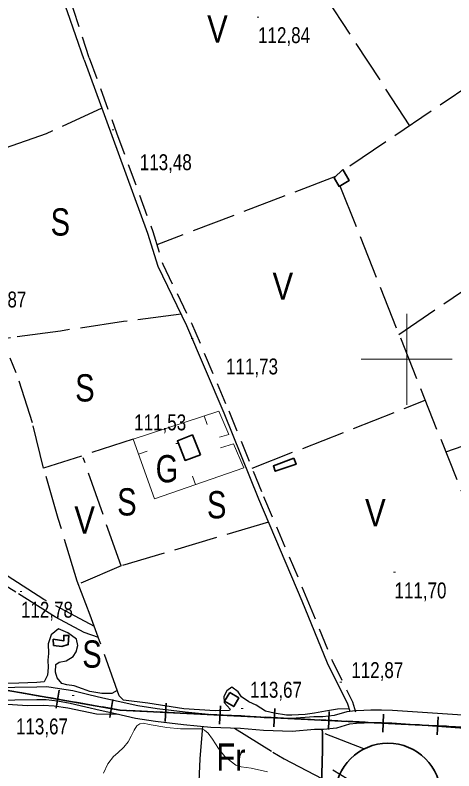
# Model space of a CAD drawing. Extents: x 483840 to 488445, y 4386047 to 4389027.
# Drawn here: x 484284.3 to 484526, y 4387773.5 to 4388189.4 of the extents above; entities that cross this region are included whole.
import ezdxf
from ezdxf.enums import TextEntityAlignment as Align

# ---------------------------------------------------------------- set-up
doc = ezdxf.new("R2010")
doc.units = 0
doc.header["$LTSCALE"] = 4
doc.linetypes.add('LONG_DASHED', pattern=[7.5, 6, -1.5])
doc.linetypes.add('MEDIUM_DASHED', pattern=[4.5, 3, -1.5])
for name, color, linetype, lineweight in [('1', 7, 'Continuous', 13), ('25', 7, 'LONG_DASHED', 25), ('34', 7, 'Continuous', 35), ('36', 7, 'Continuous', 25), ('38', 7, 'Continuous', 25), ('47', 7, 'Continuous', 35), ('50', 7, 'Continuous', 13), ('6', 7, 'Continuous', 35), ('7', 7, 'Continuous', 13), ('9', 7, 'Continuous', 13)]:
    doc.layers.add(name, color=color, linetype=linetype, lineweight=lineweight)
doc.layers.add('31', color=7, linetype='Continuous')

msp = doc.modelspace()

# ---------------------------------------------------------------- linework, layer by layer
at = {"layer": '1'}
for p, q in [((484500, 4388025), (484500, 4387975)), ((484475, 4388000), (484525, 4388000))]:
    msp.add_line(p, q, dxfattribs=at)
at = {"layer": '25'}
for p, q in [((484501.67, 4388128.56), (484430.28, 4388238.24)), ((484588, 4388186.84), (484465.11, 4388103.88)), ((484495.74, 4388013.73), (484659.59, 4388125.21)), ((484460.81, 4388100.64), (484362.4, 4388062.96)), ((484463.2, 4388095.4), (484580.58, 4387800.8)), ((484521.47, 4387949.16), (484674.68, 4388000.67)), ((484414.83, 4387940.04), (484510.2, 4387977.45)), ((484349.36, 4387956), (484300.02, 4387940.04)), ((484342.65, 4387886.3), (484319.09, 4387876.21)), ((484387.45, 4387797.83), (484386.01, 4387780.04)), ((484432.6, 4387780.04), (484453.27, 4387769.29))]:
    msp.add_line(p, q, dxfattribs=at)
for points in [[(484332.07, 4388138.22), (484301.4, 4388124.05), (484264.65, 4388111.16), (484206.12, 4388089.45), (484172.52, 4388075.65), (484140.45, 4388064.58), (484147.46, 4388044.27), (484161.96, 4388002.9), (484164.71, 4387995.21)], [(484375.71, 4388024.86), (484344, 4388020.78), (484309.29, 4388015.54), (484281.76, 4388011.77), (484241.25, 4388005.61), (484201.1, 4387999.27), (484163.93, 4387993.86), (484131.77, 4387990.75), (484108.83, 4387987.46)], [(484468.26, 4387807.59), (484461.86, 4387807.49), (484455.26, 4387806.42), (484449.19, 4387805.25), (484444.15, 4387804.56), (484436.78, 4387804.19), (484433.73, 4387804.21), (484427, 4387805.33), (484422.28, 4387806.36), (484417.11, 4387809.7), (484413, 4387811.54), (484409.05, 4387814.31), (484407.23, 4387817.03), (484403.7, 4387819.53), (484400.93, 4387817.53), (484399.33, 4387814.41), (484399.49, 4387811.06), (484402.69, 4387807.51), (484402.48, 4387806.7), (484394.52, 4387806.63), (484377.27, 4387807.69), (484357.38, 4387810.84), (484344.06, 4387812.44), (484341.57, 4387814.88), (484330.82, 4387845.1), (484325.69, 4387859.18), (484318.43, 4387877.88), (484308.11, 4387912.44), (484300.02, 4387940.04), (484293.86, 4387965.05), (484284.92, 4387992.62), (484281.57, 4388000.65)], [(484327.98, 4387852.92), (484300.17, 4387867.8), (484274.35, 4387884.42), (484245.57, 4387902.23), (484236.65, 4387909.69), (484231.58, 4387914.42), (484228.65, 4387918.44), (484228.67, 4387914.99), (484227.56, 4387914.79), (484224.75, 4387916.19), (484208.19, 4387925.54), (484190.09, 4387937.4), (484168.04, 4387947.97), (484144.69, 4387961.55)], [(484330.2, 4387846.84), (484322.41, 4387849.66), (484306.53, 4387858.13), (484284.73, 4387871.89), (484256.19, 4387889.04), (484234.97, 4387901.91), (484217.72, 4387912.07), (484187.82, 4387929.91), (484153.99, 4387950.46), (484146.2, 4387955.66)], [(484423.92, 4387910.36), (484342.65, 4387886.3), (484321.85, 4387945.68)], [(484340.6, 4387817.65), (484337.58, 4387816.14), (484332.08, 4387816.07), (484325.39, 4387817.24), (484321.34, 4387818.59), (484316.78, 4387820.23), (484312.88, 4387820.86), (484310.13, 4387821.64), (484307.47, 4387824.62), (484306.53, 4387827.86), (484306.8, 4387832.03), (484308.61, 4387833.35), (484312.45, 4387833.97), (484316.38, 4387836.43), (484317.93, 4387838.92), (484318.89, 4387842.52), (484318.05, 4387845.9), (484313.38, 4387849.43), (484308.14, 4387851.69), (484304.1, 4387848.29), (484302.52, 4387843.47), (484302.77, 4387838.01), (484302.39, 4387834.47), (484302.47, 4387830.45), (484302.07, 4387826.23), (484300.29, 4387822.57), (484296.19, 4387822.05), (484286.3, 4387821.77), (484268.9, 4387821.48)], [(484340.69, 4387804.59), (484329.07, 4387804.66), (484313.34, 4387808.1), (484305.76, 4387809.06), (484299.71, 4387809.52), (484291.07, 4387809.35), (484273.34, 4387810.38), (484254.78, 4387810.05), (484243.46, 4387809.82), (484229.02, 4387808.97), (484214.38, 4387807.23), (484191.54, 4387806.04), (484167.98, 4387802.48), (484148.51, 4387800.27), (484131.69, 4387797.87), (484109.22, 4387795.77), (484108.41, 4387795.71)], [(484405.2, 4387796.96), (484426.3, 4387783.88), (484432.6, 4387780.04)], [(484386.01, 4387780.04), (484379.79, 4387617.87), (484256.03, 4387623.18), (484256.13, 4387610.22)], [(484673.62, 4387643.09), (484643.64, 4387659.27), (484595.09, 4387689.76), (484531.16, 4387730.47), (484455.84, 4387776.05)]]:
    msp.add_lwpolyline(points, dxfattribs=at)
at = {"layer": '34'}
for p, q in [((484297.89, 4387814.67), (484288.04, 4387816.38)), ((484308.6, 4387817.88), (484306.89, 4387808.03)), ((484312.67, 4387812.1), (484302.82, 4387813.81)), ((484327.45, 4387809.53), (484317.6, 4387811.24)), ((484338.16, 4387812.74), (484336.44, 4387802.89)), ((484367.45, 4387810.74), (484366.95, 4387800.75)), ((484357.21, 4387806.24), (484347.22, 4387806.74)), ((484397.41, 4387809.25), (484396.91, 4387799.26)), ((484427.37, 4387807.75), (484426.88, 4387797.77)), ((484457.34, 4387806.26), (484456.84, 4387796.27)), ((484372.19, 4387805.5), (484362.21, 4387805.99)), ((484387.17, 4387804.75), (484377.19, 4387805.25)), ((484402.16, 4387804), (484392.17, 4387804.5)), ((484417.14, 4387803.26), (484407.15, 4387803.75)), ((484432.12, 4387802.51), (484422.13, 4387803.01)), ((484447.1, 4387801.76), (484437.11, 4387802.26)), ((484487.3, 4387804.77), (484486.8, 4387794.78)), ((484517.26, 4387803.27), (484516.76, 4387793.29)), ((484462.08, 4387801.02), (484452.09, 4387801.51)), ((484477.06, 4387800.27), (484467.08, 4387800.77)), ((484492.04, 4387799.52), (484482.06, 4387800.02)), ((484507.03, 4387798.78), (484497.04, 4387799.28)), ((484522.01, 4387798.03), (484512.02, 4387798.53))]:
    msp.add_line(p, q, dxfattribs=at)
for points in [[(484742, 4388368), (484968, 4388081), (484988, 4388018), (485030, 4387786), (485030, 4387747), (484843, 4387760), (484712, 4387762), (484623, 4387793), (484342, 4387807), (484273, 4387819), (484108.44, 4387807.03)], [(484342.23, 4387806.99), (484342, 4387807), (484332.37, 4387808.67)]]:
    msp.add_lwpolyline(points, dxfattribs=at)
at = {"layer": '36'}
for points in [[(484492.14, 4387806.72), (484486.14, 4387806.96), (484480.32, 4387806.84), (484476.34, 4387806.76), (484471.87, 4387806.54), (484467.1, 4387806), (484460.07, 4387803.89), (484453.81, 4387803.31), (484448.89, 4387803.21), (484436.69, 4387802.24), (484421.56, 4387802.76), (484408.78, 4387803.86), (484392.62, 4387804.33), (484377.91, 4387805.83), (484362.6, 4387807.61), (484351.87, 4387809.25), (484341.04, 4387811.67), (484332.68, 4387813.54), (484324.9, 4387815.4), (484316.04, 4387817.5), (484308.68, 4387818.74), (484301.73, 4387819.68), (484296.23, 4387819.57), (484271.85, 4387819.17)], [(484491.86, 4387799.73), (484486.07, 4387799.96), (484480.46, 4387799.85), (484476.58, 4387799.77), (484472.44, 4387799.57), (484468.51, 4387799.12), (484461.41, 4387796.99), (484454.21, 4387796.32), (484449.24, 4387796.22), (484436.85, 4387795.24), (484421.14, 4387795.78), (484408.38, 4387796.87), (484392.16, 4387797.35), (484377.15, 4387798.88), (484361.67, 4387800.68), (484350.58, 4387802.37), (484339.52, 4387804.85), (484331.1, 4387806.73), (484323.28, 4387808.6), (484314.65, 4387810.64), (484307.63, 4387811.82), (484301.33, 4387812.68), (484296.36, 4387812.58), (484271.93, 4387812.18)], [(484798.93, 4387760.7), (484740.89, 4387760.52), (484712.35, 4387761.9), (484693.08, 4387765.5), (484681.23, 4387769.77), (484666.83, 4387775.25), (484657.12, 4387781), (484645.83, 4387787.32), (484634.93, 4387791.59), (484628.34, 4387793.7), (484615.13, 4387795.49), (484580.58, 4387800.8), (484492.14, 4387806.72)], [(484798.95, 4387753.61), (484740.73, 4387753.43), (484711.52, 4387754.84), (484691.22, 4387758.64), (484678.76, 4387763.13), (484663.74, 4387768.84), (484653.58, 4387774.86), (484642.8, 4387780.89), (484632.55, 4387784.9), (484626.77, 4387786.76), (484614.38, 4387788.44), (484579.29, 4387793.34), (484491.86, 4387799.73)]]:
    msp.add_lwpolyline(points, dxfattribs=at)
at = {"layer": '38'}
for points in [[(484322.32, 4388164.8), (484313.15, 4388191.25), (484307.52, 4388206.8), (484300.85, 4388224.52), (484296.33, 4388237.27), (484289.39, 4388259.54), (484284.16, 4388275.33), (484279.93, 4388289.61), (484276, 4388301.88), (484271.88, 4388312.8), (484269.55, 4388319.83), (484268.77, 4388322.64), (484268.53, 4388325.64), (484268.53, 4388327.74), (484269.05, 4388330.2), (484270.18, 4388332.93), (484272.19, 4388336.06), (484274.44, 4388338.39), (484277.68, 4388340.83), (484299.63, 4388353.66)], [(484322.32, 4388164.8), (484337.61, 4388123.11), (484357.28, 4388069.44), (484362.86, 4388051.29), (484378.74, 4388018.61), (484399.22, 4387970.56), (484418.43, 4387923.26), (484442.3, 4387867.11), (484456.16, 4387833), (484467.37, 4387810.44), (484468.67, 4387806.29)]]:
    msp.add_lwpolyline(points, dxfattribs=at)
at = {"layer": '38', "linetype": 'MEDIUM_DASHED'}
for points in [[(484325.12, 4388165.83), (484316.48, 4388192.47), (484310.84, 4388208.03), (484304.18, 4388225.74), (484299.69, 4388238.39), (484292.76, 4388260.63), (484287.54, 4388276.39), (484283.32, 4388290.66), (484279.35, 4388303.05), (484275.22, 4388313.99), (484272.94, 4388320.87), (484272.27, 4388323.26), (484272.07, 4388325.78), (484272.07, 4388327.28), (484272.34, 4388328.29), (484273.35, 4388331.23), (484274.98, 4388333.8), (484276.85, 4388335.72), (484279.48, 4388337.82), (484297.65, 4388349.35)], [(484325.12, 4388165.83), (484340.41, 4388124.14), (484360.11, 4388070.39), (484365.64, 4388052.39), (484381.45, 4388019.85), (484401.97, 4387971.71), (484421.18, 4387924.4), (484445.05, 4387868.25), (484458.88, 4387834.23), (484470.15, 4387811.55), (484471.88, 4387806.01)]]:
    msp.add_lwpolyline(points, dxfattribs=at)
at = {"layer": '47'}
for points in [[(484464.79, 4388104.42), (484468.33, 4388098.42), (484462.79, 4388095.15), (484460, 4388099.87)], [(484386.36, 4387947.44), (484381.99, 4387958.38), (484373.7, 4387955.09), (484377.96, 4387944.34)], [(484437.9, 4387945.57), (484439.03, 4387942.2), (484427.59, 4387938.39), (484426.6, 4387941.33)], [(484305.32, 4387846), (484311.11, 4387845.04), (484311.1, 4387848.04), (484313.87, 4387848.05), (484313.61, 4387843.03), (484310.05, 4387842.02), (484305.52, 4387842.51)], [(484402.52, 4387816.61), (484407.51, 4387813.67), (484404.7, 4387808.89), (484399.71, 4387811.83)]]:
    msp.add_lwpolyline(points, close=True, dxfattribs=at)
at = {"layer": '50'}
for p, q in [((484388.51, 4387968.91), (484390.08, 4387964.16)), ((484352.32, 4387947.74), (484357.03, 4387949.42)), ((484383.7, 4387931.02), (484382.06, 4387935.74))]:
    msp.add_line(p, q, dxfattribs=at)
msp.add_lwpolyline([(484397.38, 4387951.35), (484404.65, 4387953.39), (484410.3, 4387940.27), (484361.12, 4387923.17), (484349.36, 4387956), (484396.45, 4387971.53), (484402.09, 4387958.56), (484396.84, 4387957.21)], dxfattribs=at)
msp.add_lwpolyline([(484397.38, 4387951.35), (484404.65, 4387953.39), (484410.3, 4387940.27), (484361.12, 4387923.17), (484349.36, 4387956), (484396.45, 4387971.53), (484402.09, 4387958.56), (484396.84, 4387957.21)], dxfattribs=at)
at = {"layer": '6', "lineweight": 25}
msp.add_line((484455, 4387794.03), (484476.17, 4387785.8), dxfattribs=at)
at = {"layer": '6'}
for points in [[(484453.47, 4387780.04), (484453.47, 4387780.1), (484453.58, 4387783.24), (484453.64, 4387789.5), (484453.63, 4387794.48), (484453.5, 4387796.31)], [(484453.47, 4387780.04), (484453.08, 4387759.69), (484453.48, 4387698.54), (484454.48, 4387679.81), (484456.12, 4387674), (484456.9, 4387668.86), (484456.87, 4387666.47), (484455.63, 4387660.65), (484454.55, 4387658.51), (484452.98, 4387653.95), (484452.22, 4387649.97), (484451.33, 4387636.56), (484451.92, 4387623.52)]]:
    msp.add_lwpolyline(points, dxfattribs=at)
msp.add_circle((484489.7, 4387759.6), 29.1, dxfattribs=at)
at = {"layer": '7'}
for p, q in [((484417.64, 4388188.36), (484418.64, 4388188.36)), ((484337.73, 4388126.22), (484338.73, 4388126.22)), ((484381.33, 4388011.49), (484382.33, 4388011.49)), ((484372.84, 4387953.6), (484373.84, 4387953.6)), ((484492.78, 4387882.8), (484493.78, 4387882.8)), ((484287.02, 4387872.19), (484288.02, 4387872.19)), ((484463.22, 4387822.28), (484464.22, 4387822.28)), ((484315.79, 4387815.06), (484316.79, 4387815.06)), ((484408.88, 4387807.75), (484409.88, 4387807.75))]:
    msp.add_line(p, q, dxfattribs=at)
at = {"layer": '9'}
for points in [[(484332.96, 4387772.15), (484335.37, 4387777.37), (484338.58, 4387781.38), (484340.98, 4387783.39), (484344.19, 4387786.59), (484346.59, 4387789.4), (484348.2, 4387792.61), (484349.8, 4387795.82), (484351.41, 4387798.23), (484353.01, 4387799.43), (484355.01, 4387799.83), (484358.22, 4387799.03), (484367.84, 4387797.42), (484375.46, 4387796.62), (484387.09, 4387796.62), (484388.69, 4387795.82), (484390.7, 4387794.22), (484393.1, 4387791.01), (484396.31, 4387785.79), (484399.92, 4387781.38), (484402.72, 4387778.97), (484405.93, 4387776.57), (484408.74, 4387775.76), (484414.26, 4387774.95)], [(484423.26, 4387772.93), (484414.26, 4387774.95)]]:
    msp.add_lwpolyline(points, dxfattribs=at)

# ---------------------------------------------------------------- texts
at = {"layer": '31'}
for s, width, p in [('V', 0.85, (484395.78, 4388174.33)), ('S', 0.8, (484309.22, 4388068.07)), ('V', 0.85, (484431.78, 4388032.72)), ('S', 0.8, (484322.76, 4387976.78)), ('G', 0.8, (484367.97, 4387932.28)), ('S', 0.8, (484345.89, 4387914.04)), ('S', 0.8, (484395.34, 4387912.46)), ('V', 0.85, (484482.75, 4387908.06)), ('V', 0.85, (484322.61, 4387904.07)), ('S', 0.8, (484326.66, 4387830.29)), ('Fr', 0.85, (484403.18, 4387773.57))]:
    msp.add_text(s, height=15, dxfattribs=dict(at, width=width)).set_placement(p, align=Align.CENTER)
at = {"layer": '7', "width": 0.8}
for s, p in [('112,84', (484418.14, 4388173.99)), ('113,48', (484352.99, 4388104.07)), ('112,87', (484261.87, 4388028.53)), ('111,73', (484400.48, 4387991.67)), ('111,53', (484349.9, 4387960.9)), ('111,70', (484493.28, 4387868.43)), ('112,78', (484287.52, 4387857.82)), ('112,87', (484469.48, 4387824.57)), ('113,67', (484413.68, 4387813.76)), ('113,67', (484284.79, 4387793.59))]:
    msp.add_text(s, height=8.75, dxfattribs=at).set_placement(p)

doc.saveas('drawing.dxf')
